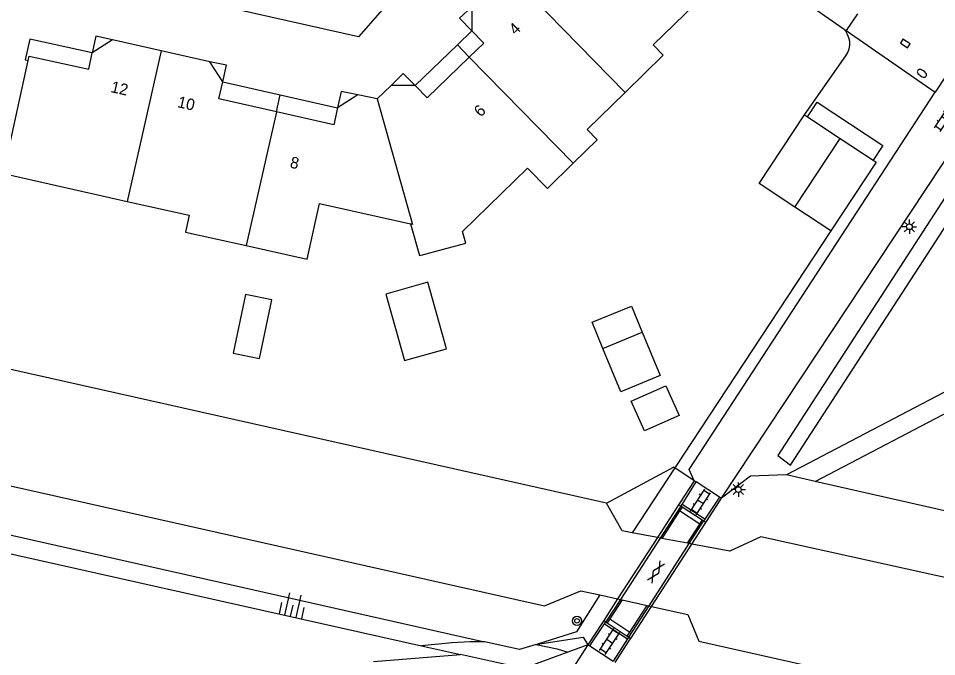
# Model space of a CAD drawing. Extents: x 124000 to 128010, y 398999 to 403000.
# Drawn here: x 127696.2 to 127776.5, y 399382.2 to 399438 of the extents above; entities that cross this region are included whole.
import ezdxf

# ---------------------------------------------------------------- set-up
doc = ezdxf.new("R2010")
doc.units = 0
for name, color, linetype in [('gg-afsc-hekwerk', 7, 'Continuous'), ('gg-afsc-muur', 7, 'Continuous'), ('gg-anno-huisnummerreeks BGT', 7, 'Continuous'), ('gg-bbg-bijgebouw', 7, 'Continuous'), ('gg-bbg-gedigitaliseerde bebouwing', 7, 'Continuous'), ('gg-bbg-gedigitaliseerde bijgebouw', 7, 'Continuous'), ('gg-bbg-hoofdgebouw', 7, 'Continuous'), ('gg-bbg-luifel en loopbrug', 7, 'Continuous'), ('gg-bbg-onder overbouw', 7, 'Continuous'), ('gg-bbg-pand overbouw', 7, 'Continuous'), ('gg-bbg-tussenscheiding', 7, 'Continuous'), ('gg-knt-BGT kruinlijn', 7, 'Continuous'), ('gg-knt-bovenkant onderkant talud', 7, 'Continuous'), ('gg-knt-verharding', 7, 'Continuous'), ('gg-knt-verharding nz', 7, 'Continuous'), ('gg-kntw-beschoeiing', 7, 'Continuous'), ('gg-kntw-bovenkant insteek waterloop', 7, 'Continuous'), ('gg-kwrk-kunstwerk', 7, 'Continuous'), ('gg-kwrk-kunstwerk niveau 01', 7, 'Continuous'), ('gt-grn-groengrens', 7, 'Continuous'), ('gt-grn-weggrens', 7, 'Continuous'), ('gt-symb-boom', 7, 'Continuous'), ('gt-symb-brandkraan', 7, 'Continuous'), ('gt-symb-gesloten verharding', 7, 'Continuous'), ('gt-symb-klinker verharding', 7, 'Continuous'), ('gt-symb-kolk', 7, 'Continuous'), ('gt-symb-lichtmast', 7, 'Continuous'), ('gt-symb-talud symbool', 7, 'Continuous')]:
    doc.layers.add(name, color=color, linetype=linetype)

# ---------------------------------------------------------------- blocks, each defined once
blk = doc.blocks.new('gt0-KOLK')
at = {"layer": 'gt-symb-kolk'}
blk.add_lwpolyline([(0, 0), (0.375, 0), (0.375, 0.4), (-0.375, 0.4), (-0.375, 0), (0, 0)], dxfattribs=at)
blk = doc.blocks.new('gt0-KL1')
at = {"layer": 'gt-symb-klinker verharding'}
for p, q in [((-1.15, 0.3), (1.15, 0.3)), ((-1, -0.3), (-1, 0.3)), ((-0.5, 0.3), (-0.5, 0.45)), ((0, -0.3), (0, 0.3)), ((0.5, 0.3), (0.5, 0.45)), ((1, -0.3), (1, 0.3)), ((-1.15, -0.3), (1.15, -0.3)), ((-0.5, -0.45), (-0.5, -0.3)), ((0.5, -0.45), (0.5, -0.3))]:
    blk.add_line(p, q, dxfattribs=at)
blk = doc.blocks.new('gt0-BR')
at = {"layer": 'gt-symb-brandkraan'}
for centre, radius, start, end in [((-0.244, 0), 0.206, 107.56694, 252.43307), ((0.599, -2.664), 3, 106.89205, 107.56694), ((0, -0.691), 0.938, 73.10799, 106.89205), ((-0.599, -2.664), 3, 72.43309, 73.10799), ((0.244, 0), 0.206, 287.56695, 72.43309), ((0.599, 2.664), 3, 252.43307, 253.10797), ((0, 0.691), 0.938, 253.10797, 286.89206), ((-0.599, 2.664), 3, 286.89206, 287.56695)]:
    blk.add_arc(centre, radius, start, end, dxfattribs=at)
blk = doc.blocks.new('gt0-LMAST')
at = {"layer": 'gt-symb-lichtmast'}
for p, q in [((-0.182, 0.173), (-0.447, 0.438)), ((-0.005, 0.246), (-0.005, 0.621)), ((0.172, 0.173), (0.437, 0.438)), ((-0.255, -0.004), (-0.63, -0.004)), ((-0.182, -0.181), (-0.447, -0.446)), ((-0.005, -0.254), (-0.005, -0.629)), ((0.437, -0.446), (0.172, -0.181)), ((0.245, -0.004), (0.62, -0.004))]:
    blk.add_line(p, q, dxfattribs=at)
blk.add_circle((-0.005, -0.004), 0.25, dxfattribs=at)
blk = doc.blocks.new('gt0-GESVH1')
at = {"layer": 'gt-symb-gesloten verharding'}
for p, q in [((-0.992, -0.261), (0.008, 0.239)), ((0.008, -0.261), (-0.992, 0.239)), ((0.008, 0.239), (1.008, -0.261)), ((1.008, 0.239), (0.008, -0.261))]:
    blk.add_line(p, q, dxfattribs=at)
blk = doc.blocks.new('gt0-BOOM')
at = {"layer": 'gt-symb-boom'}
for radius in [0.4, 0.2]:
    blk.add_circle((0, 0), radius, dxfattribs=at)
blk = doc.blocks.new('gt0-TALUD_1')
at = {"layer": 'gt-symb-talud symbool'}
for p, q in [((-1, -1), (-1, 0)), ((-0.5, -2), (-0.5, 0)), ((0, -1), (0, 0)), ((0.5, -2), (0.5, 0)), ((1, -1), (1, 0))]:
    blk.add_line(p, q, dxfattribs=at)

msp = doc.modelspace()

# ---------------------------------------------------------------- linework, layer by layer
at = {"layer": 'gg-afsc-hekwerk'}
for p, q in [((127767.285, 399419.446), (127753.628, 399398.709)), ((127753.628, 399398.709), (127749.897, 399393.043))]:
    msp.add_line(p, q, dxfattribs=at)
at = {"layer": 'gg-afsc-muur'}
msp.add_line((127764.967, 399429.593), (127768.607, 399434.754), dxfattribs=at)
msp.add_lwpolyline([(127754.352, 399447.504), (127759.633, 399443.407), (127763.548, 399440.532), (127768.355, 399437.148)], dxfattribs=at)
msp.add_arc((127767.118, 399435.808), 1.824, 324.7228, 47.29521, dxfattribs=at)
at = {"layer": 'gg-bbg-bijgebouw'}
for p, q in [((127764.967, 399429.593), (127765.239, 399429.414)), ((127765.239, 399429.414), (127768.113, 399427.521)), ((127768.113, 399427.521), (127770.987, 399425.629)), ((127767.285, 399419.446), (127764.131, 399421.523))]:
    msp.add_line(p, q, dxfattribs=at)
for points in [[(127764.131, 399421.523), (127761.007, 399423.58), (127764.967, 399429.593)], [(127770.987, 399425.629), (127771.245, 399425.459), (127767.285, 399419.446)]]:
    msp.add_lwpolyline(points, dxfattribs=at)
at = {"layer": 'gg-bbg-gedigitaliseerde bebouwing'}
msp.add_line((127694.945, 399424.446), (127705.755, 399422.02), dxfattribs=at)
for points in [[(127744.744, 399425.351), (127746.861, 399427.417), (127745.987, 399428.311)], [(127731.465, 399417.315), (127735.37, 399418.378), (127735.084, 399419.394), (127740.745, 399424.935), (127742.493, 399423.149), (127744.744, 399425.351)], [(127705.755, 399422.02), (127711.171, 399420.805), (127710.843, 399419.342), (127716.16, 399418.148)], [(127716.16, 399418.148), (127721.478, 399416.954), (127722.571, 399421.831), (127730.528, 399420.048)], [(127730.528, 399420.048), (127731.32, 399417.276), (127731.465, 399417.315)]]:
    msp.add_lwpolyline(points, dxfattribs=at)
at = {"layer": 'gg-bbg-gedigitaliseerde bijgebouw'}
msp.add_line((127747.354, 399409.159), (127750.787, 399410.575), dxfattribs=at)
for points in [[(127716.088, 399413.881), (127715.017, 399408.75), (127717.331, 399408.268), (127718.401, 399413.398), (127716.088, 399413.881)], [(127750.787, 399410.575), (127752.353, 399406.783), (127748.919, 399405.366), (127747.354, 399409.159)]]:
    msp.add_lwpolyline(points, dxfattribs=at)
at = {"layer": 'gg-bbg-hoofdgebouw'}
for p, q in [((127708.717, 399435.192), (127704.474, 399436.151)), ((127712.966, 399434.232), (127708.717, 399435.192)), ((127694.945, 399424.446), (127697.097, 399434.343)), ((127728.819, 399432.153), (127727.598, 399430.983)), ((127727.598, 399430.983), (127725.933, 399431.339)), ((127745.987, 399428.311), (127749.299, 399431.551))]:
    msp.add_line(p, q, dxfattribs=at)
for points in [[(127751.759, 399435.705), (127755.409, 399439.267), (127751.691, 399443.077)], [(127735.881, 399436.943), (127736.929, 399435.87), (127735.665, 399434.646)], [(127749.299, 399431.551), (127752.63, 399434.809), (127751.759, 399435.705)], [(127697.097, 399434.343), (127697.176, 399434.706), (127702.386, 399433.573), (127702.681, 399434.998)], [(127735.665, 399434.646), (127731.979, 399431.076), (127730.928, 399432.144)], [(127718.799, 399429.858), (127713.766, 399430.994), (127714.108, 399432.478)], [(127724.148, 399430.196), (127723.827, 399428.724), (127718.799, 399429.858)]]:
    msp.add_lwpolyline(points, dxfattribs=at)
at = {"layer": 'gg-bbg-luifel en loopbrug'}
for p, q in [((127734.622, 399435.723), (127735.881, 399436.943)), ((127730.928, 399432.144), (127734.622, 399435.723)), ((127735.665, 399434.646), (127734.622, 399435.723)), ((127714.108, 399432.478), (127719.128, 399431.337)), ((127718.799, 399429.858), (127719.128, 399431.337)), ((127719.128, 399431.337), (127724.148, 399430.196))]:
    msp.add_line(p, q, dxfattribs=at)
for points in [[(127702.681, 399434.998), (127697.237, 399436.218), (127696.83, 399434.403), (127697.097, 399434.343)], [(127765.239, 399429.414), (127766.078, 399430.687), (127771.826, 399426.903), (127770.987, 399425.629)], [(127732.043, 399414.942), (127728.365, 399413.907), (127729.999, 399408.103), (127733.677, 399409.138), (127732.043, 399414.942)], [(127747.354, 399409.159), (127746.412, 399411.443), (127749.844, 399412.859), (127750.787, 399410.575)], [(127749.83, 399404.548), (127752.86, 399405.89), (127754.014, 399403.287), (127750.983, 399401.945), (127749.83, 399404.548)]]:
    msp.add_lwpolyline(points, dxfattribs=at)
at = {"layer": 'gg-bbg-onder overbouw'}
for p, q in [((127735.874, 399439.049), (127735.881, 399436.943)), ((127704.474, 399436.151), (127702.681, 399434.998)), ((127714.108, 399432.478), (127712.966, 399434.232)), ((127730.928, 399432.144), (127728.819, 399432.153)), ((127725.933, 399431.339), (127724.148, 399430.196))]:
    msp.add_line(p, q, dxfattribs=at)
at = {"layer": 'gg-bbg-pand overbouw'}
for points in [[(127735.874, 399439.049), (127734.813, 399438.036), (127735.881, 399436.943)], [(127704.474, 399436.151), (127703.002, 399436.463), (127702.681, 399434.998)], [(127714.108, 399432.478), (127714.437, 399433.924), (127712.966, 399434.232)], [(127730.928, 399432.144), (127729.885, 399433.197), (127728.819, 399432.153)], [(127725.933, 399431.339), (127724.461, 399431.636), (127724.148, 399430.196)]]:
    msp.add_lwpolyline(points, dxfattribs=at)
at = {"layer": 'gg-bbg-tussenscheiding'}
for p, q in [((127738.987, 399442.096), (127749.299, 399431.551)), ((127708.717, 399435.192), (127705.755, 399422.02)), ((127735.665, 399434.646), (127744.744, 399425.351)), ((127718.799, 399429.858), (127716.16, 399418.148)), ((127764.131, 399421.523), (127768.113, 399427.521))]:
    msp.add_line(p, q, dxfattribs=at)
msp.add_lwpolyline([(127727.598, 399430.983), (127730.703, 399420.009), (127730.528, 399420.048)], dxfattribs=at)
at = {"layer": 'gg-knt-BGT kruinlijn'}
for p, q in [((127599.961, 399412.574), (127731.473, 399383.164)), ((127753.628, 399398.709), (127753.537, 399398.768)), ((127765.92, 399397.533), (127763.411, 399398.103)), ((127874.084, 399372.966), (127765.92, 399397.533)), ((127731.473, 399383.164), (127734.893, 399382.399)), ((127746.044, 399383.24), (127744.272, 399382.59))]:
    msp.add_line(p, q, dxfattribs=at)
for points in [[(127763.411, 399398.103), (127760.247, 399397.986), (127757.725, 399396.06)], [(127744.272, 399382.59), (127740.397, 399381.168), (127734.893, 399382.399)]]:
    msp.add_lwpolyline(points, dxfattribs=at)
at = {"layer": 'gg-knt-bovenkant onderkant talud'}
msp.add_line((127755.333, 399397.591), (127753.628, 399398.709), dxfattribs=at)
at = {"layer": 'gg-knt-verharding'}
for p, q in [((127783.689, 399442.736), (127776.407, 399431.564)), ((127768.355, 399437.148), (127768.627, 399436.959)), ((127768.627, 399436.959), (127776.407, 399431.564)), ((127757.725, 399396.06), (127782.124, 399432.965)), ((127757.545, 399396.162), (127755.505, 399397.481)), ((127746.044, 399383.24), (127744.182, 399380.388)), ((127746.221, 399383.144), (127748.261, 399381.804))]:
    msp.add_line(p, q, dxfattribs=at)
for points in [[(127743.583, 399456.541), (127725.984, 399436.422), (127633.429, 399457.188), (127621.446, 399459.826), (127601.195, 399464.361)], [(127755.333, 399397.591), (127754.892, 399398.578), (127776.407, 399431.564)]]:
    msp.add_lwpolyline(points, dxfattribs=at)
at = {"layer": 'gg-knt-verharding nz'}
for p, q in [((127754.063, 399394.947), (127752.509, 399392.546)), ((127754.735, 399392.123), (127755.82, 399393.799)), ((127749.027, 399387.167), (127747.946, 399385.497)), ((127749.696, 399384.344), (127751.213, 399386.686))]:
    msp.add_line(p, q, dxfattribs=at)
at = {"layer": 'gg-kntw-beschoeiing'}
for p, q in [((127747.678, 399395.625), (127599.366, 399428.875)), ((127752.116, 399392.621), (127749.897, 399393.043)), ((127752.363, 399392.574), (127752.116, 399392.621)), ((127752.509, 399392.546), (127752.363, 399392.574)), ((127754.735, 399392.123), (127752.509, 399392.546)), ((127754.891, 399392.093), (127754.735, 399392.123)), ((127755.128, 399392.048), (127754.891, 399392.093)), ((127747.078, 399387.596), (127748.641, 399387.252)), ((127748.641, 399387.252), (127748.877, 399387.2)), ((127748.877, 399387.2), (127749.027, 399387.167)), ((127749.027, 399387.167), (127751.213, 399386.686)), ((127751.213, 399386.686), (127751.382, 399386.649)), ((127751.382, 399386.649), (127751.599, 399386.601))]:
    msp.add_line(p, q, dxfattribs=at)
for points in [[(127593.325, 399422.07), (127595.484, 399421.585), (127597.198, 399419.24), (127742.239, 399386.658), (127745.419, 399387.962), (127747.078, 399387.596)], [(127749.897, 399393.043), (127749.047, 399393.205), (127747.678, 399395.625)], [(127884.629, 399365.405), (127761.175, 399392.696), (127758.458, 399391.415), (127755.128, 399392.048)], [(127751.599, 399386.601), (127754.784, 399385.899), (127755.725, 399383.565), (127877.73, 399356.166), (127886.928, 399357.6), (127892.9, 399359.236)]]:
    msp.add_lwpolyline(points, dxfattribs=at)
at = {"layer": 'gg-kntw-bovenkant insteek waterloop'}
msp.add_lwpolyline([(127785.501, 399432.453), (127784.309, 399433.244), (127762.634, 399399.797), (127763.761, 399398.959), (127785.501, 399432.453)], dxfattribs=at)
at = {"layer": 'gg-kwrk-kunstwerk'}
for p, q in [((127755.333, 399397.591), (127754.079, 399395.653)), ((127754.274, 399395.525), (127755.505, 399397.481)), ((127755.505, 399397.481), (127755.333, 399397.591)), ((127757.545, 399396.162), (127756.267, 399394.224)), ((127756.456, 399394.099), (127757.725, 399396.06)), ((127757.725, 399396.06), (127757.545, 399396.162)), ((127754.079, 399395.653), (127753.97, 399395.485)), ((127754.28, 399395.283), (127754.063, 399394.947)), ((127754.28, 399395.283), (127754.168, 399395.356)), ((127756.038, 399394.135), (127754.28, 399395.283)), ((127755.82, 399393.799), (127754.063, 399394.947)), ((127755.82, 399393.799), (127756.038, 399394.135)), ((127756.157, 399394.057), (127756.038, 399394.135)), ((127756.348, 399393.932), (127756.456, 399394.099)), ((127747.946, 399385.497), (127747.729, 399385.162)), ((127747.946, 399385.497), (127749.696, 399384.344)), ((127747.311, 399385.197), (127746.044, 399383.24)), ((127746.221, 399383.144), (127747.497, 399385.075)), ((127747.42, 399385.365), (127747.311, 399385.197)), ((127747.607, 399385.242), (127747.729, 399385.162)), ((127747.729, 399385.162), (127749.479, 399384.009)), ((127749.479, 399384.009), (127749.696, 399384.344)), ((127749.479, 399384.009), (127749.62, 399383.916)), ((127749.68, 399383.638), (127749.788, 399383.805)), ((127746.044, 399383.24), (127746.221, 399383.144)), ((127749.512, 399383.748), (127748.261, 399381.804)), ((127748.425, 399381.7), (127749.68, 399383.638))]:
    msp.add_line(p, q, dxfattribs=at)
at = {"layer": 'gg-kwrk-kunstwerk niveau 01'}
for p, q in [((127753.97, 399395.485), (127752.116, 399392.621)), ((127754.168, 399395.356), (127752.363, 399392.574)), ((127754.168, 399395.356), (127753.97, 399395.485)), ((127754.168, 399395.356), (127754.274, 399395.525)), ((127756.267, 399394.224), (127754.274, 399395.525)), ((127756.267, 399394.224), (127756.157, 399394.057)), ((127754.891, 399392.093), (127756.157, 399394.057)), ((127755.128, 399392.048), (127756.348, 399393.932)), ((127756.348, 399393.932), (127756.157, 399394.057)), ((127752.116, 399392.621), (127748.641, 399387.252)), ((127752.363, 399392.574), (127748.877, 399387.2)), ((127751.382, 399386.649), (127754.891, 399392.093)), ((127751.599, 399386.601), (127755.128, 399392.048)), ((127748.641, 399387.252), (127747.42, 399385.365)), ((127748.877, 399387.2), (127747.607, 399385.242)), ((127749.62, 399383.916), (127751.382, 399386.649)), ((127749.788, 399383.805), (127751.599, 399386.601)), ((127747.42, 399385.365), (127747.607, 399385.242)), ((127747.497, 399385.075), (127747.607, 399385.242)), ((127747.497, 399385.075), (127749.512, 399383.748)), ((127749.62, 399383.916), (127749.512, 399383.748)), ((127749.62, 399383.916), (127749.788, 399383.805))]:
    msp.add_line(p, q, dxfattribs=at)
at = {"layer": 'gt-grn-groengrens'}
for p, q in [((127795.672, 399415.028), (127763.411, 399398.103)), ((127747.678, 399395.625), (127753.537, 399398.768)), ((127741.5, 399383.267), (127741.621, 399383.305)), ((127727.303, 399381.78), (127734.893, 399382.399))]:
    msp.add_line(p, q, dxfattribs=at)
for points in [[(127593.325, 399422.07), (127592.705, 399419.145), (127594.738, 399418.44), (127596.688, 399416.905), (127598.724, 399414.67), (127737.004, 399383.511)], [(127765.92, 399397.533), (127794.417, 399412.441), (127797.32, 399408.847), (127800.638, 399406.635), (127804.647, 399404.976), (127898.987, 399384.112), (127899, 399384.17)], [(127747.078, 399387.596), (127745.027, 399384.367), (127741.621, 399383.305)], [(127741.621, 399383.305), (127745.631, 399383.917), (127746.044, 399383.24)], [(127737.004, 399383.511), (127735.75, 399383.494), (127734.14, 399383.415), (127731.473, 399383.164)], [(127741.5, 399383.267), (127740.067, 399382.821), (127737.004, 399383.511)], [(127741.5, 399383.267), (127743.349, 399382.898), (127744.272, 399382.59)]]:
    msp.add_lwpolyline(points, dxfattribs=at)
at = {"layer": 'gt-grn-weggrens'}
msp.add_line((127769.62, 399438.421), (127768.627, 399436.959), dxfattribs=at)

# ---------------------------------------------------------------- block references
at = {"layer": 'gt-symb-boom'}
msp.add_blockref('gt0-BOOM', (127745.089, 399385.339), dxfattribs=at)
at = {"layer": 'gt-symb-brandkraan', "rotation": -35.024873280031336}
msp.add_blockref('gt0-BR', (127775.245, 399433.222), dxfattribs=at)
at = {"layer": 'gt-symb-gesloten verharding', "rotation": 57.53320054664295}
msp.add_blockref('gt0-GESVH1', (127751.985, 399389.607), dxfattribs=at)
at = {"layer": 'gt-symb-klinker verharding'}
for p, rotation in [((127777.234, 399429.255), 56.166971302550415), ((127755.883, 399395.738), 56.70715142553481), ((127747.934, 399383.526), 56.70715142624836)]:
    msp.add_blockref('gt0-KL1', p, dxfattribs=dict(at, rotation=rotation))
at = {"layer": 'gt-symb-kolk', "rotation": -33.165599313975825}
msp.add_blockref('gt0-KOLK', (127773.684, 399435.66), dxfattribs=at)
at = {"layer": 'gt-symb-lichtmast'}
for p in [(127774.156, 399419.807), (127759.199, 399396.818)]:
    msp.add_blockref('gt0-LMAST', p, dxfattribs=at)
at = {"layer": 'gt-symb-talud symbool', "xscale": 1.000268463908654, "yscale": 1.0002684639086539, "rotation": 167.353146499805}
msp.add_blockref('gt0-TALUD_1', (127720.007, 399385.736), dxfattribs=at)

# ---------------------------------------------------------------- texts
at = {"layer": 'gg-anno-huisnummerreeks BGT'}
for s, rotation, p in [('4', 44.4, (127739.718, 399436.514)), ('12', 347.3, (127704.255, 399431.586)), ('10', 347.3, (127710.084, 399430.269)), ('6', 44.1, (127736.657, 399429.343)), ('8', 347.3, (127719.922, 399424.991))]:
    msp.add_text(s, height=1, rotation=rotation, dxfattribs=at).set_placement(p)

doc.saveas('drawing.dxf')
